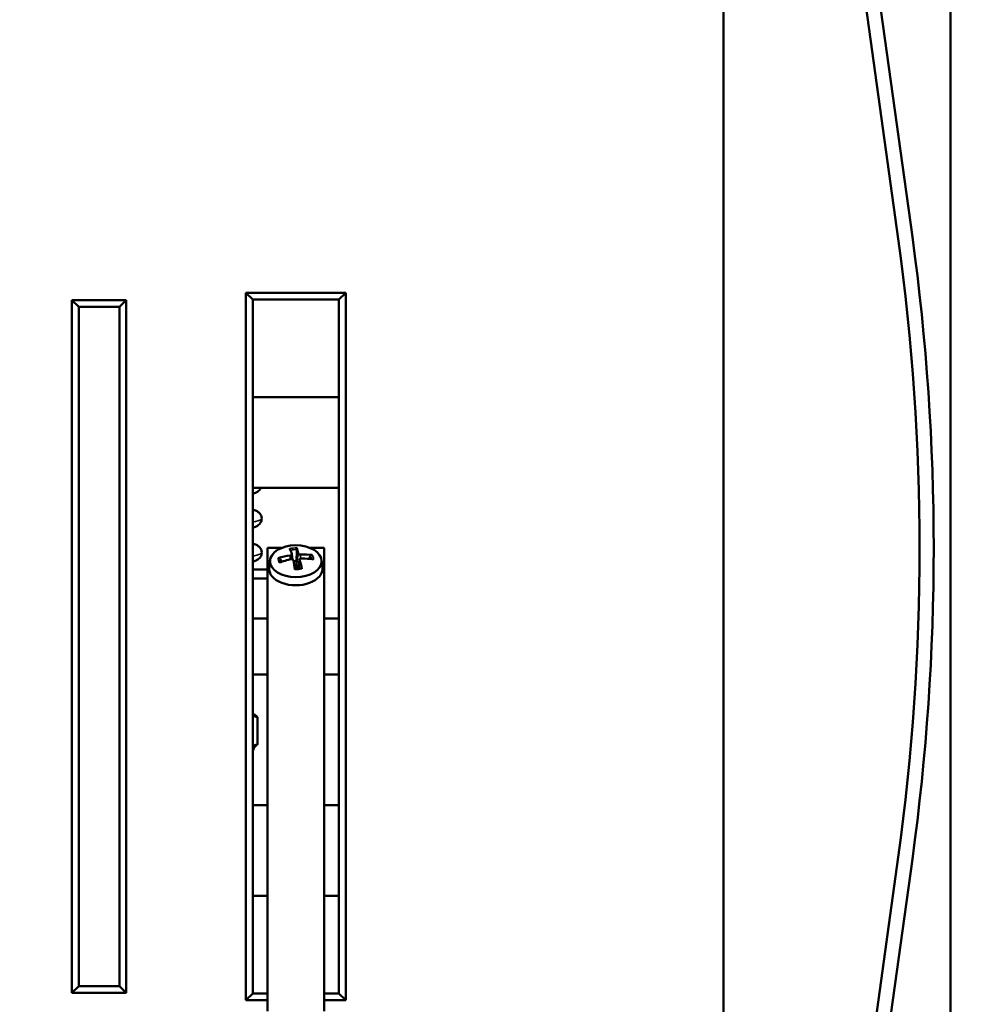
# Model space of a CAD drawing. Header units: inches. Extents: x 1.9 to 64.4, y 1.6 to 69.2.
# Tile 289 of 328: x 55.9 to 60.2, y 49.4 to 53.7. Entities that reach past the tile are written whole.
import ezdxf

# ---------------------------------------------------------------- set-up
doc = ezdxf.new("R2010")
doc.units = ezdxf.units.IN
doc.header["$MEASUREMENT"] = 0
for name, color, linetype, lineweight in [('Dimension (ANSI)', 7, 'Continuous', 25), ('Visible (ANSI)', 7, 'Continuous', 50), ('Visible Narrow (ANSI)', 7, 'Continuous', 35)]:
    doc.layers.add(name, color=color, linetype=linetype, lineweight=lineweight)
doc.styles.add('Note Text (ANSI)', font='tahoma.ttf')
doc.dimstyles.new('Default (ANSI)', dxfattribs={"dimtxt": 0.5, "dimasz": 0.098425, "dimexe": 0.125, "dimexo": 0.0625, "dimgap": 0.031496, "dimtad": 0, "dimtih": 1, "dimtoh": 1, "dimrnd": 1e-08, "dimzin": 4, "dimdsep": 46, "dimtxsty": 'Note Text (ANSI)', "dimcen": 0.09, "dimdle": 0.393701, "dimclrd": 256, "dimclre": 256, "dimclrt": 256, "dimadec": 0, "dimazin": 1, "dimtfac": 1, "dimtofl": 0, "dimtmove": 0, "dimatfit": 3, "dimfxl": 1, "dimtolj": 1, "dimtzin": 4, "dimlwd": -1, "dimlwe": -1, "dimarcsym": 0})

# ---------------------------------------------------------------- blocks, each defined once
blk = doc.blocks.new('*D10')
at = {"layer": 'Defpoints', "color": 0}
for p in [(59.5224, 65.0112), (54.8947, 40.8796), (62.5145, 40.8796)]:
    blk.add_point(p, dxfattribs=at)
at = {"layer": 'Dimension (ANSI)'}
for p, q in [((59.5849, 65.0112), (62.6395, 65.0112)), ((62.5145, 64.9128), (62.5145, 53.304)), ((62.5145, 40.978), (62.5145, 52.5868)), ((54.9572, 40.8796), (62.6395, 40.8796))]:
    blk.add_line(p, q, dxfattribs=at)
for points in [[(62.4981, 64.9128), (62.5309, 64.9128), (62.5145, 65.0112)], [(62.4981, 40.978), (62.5309, 40.978), (62.5145, 40.8796)]]:
    blk.add_solid(points, dxfattribs=at)
at = {"layer": 'Dimension (ANSI)', "insert": (60.4801, 53.2725), "char_height": 0.5, "attachment_point": 1, "style": 'Note Text (ANSI)'}
blk.add_mtext('\\A1;24.13 [612.9]', dxfattribs=at)

msp = doc.modelspace()

# ---------------------------------------------------------------- linework, layer by layer
at = {"layer": 'Visible (ANSI)'}
for p, q in [((59.02, 42.9613), (59.02, 60.1813)), ((60.02, 60.1813), (60.02, 43.2513)), ((59.7897, 52.7594), (59.2818, 56.4381)), ((59.3442, 56.4467), (59.8521, 52.768)), ((56.1471, 52.4893), (56.1471, 49.4343)), ((56.3871, 52.4893), (56.1471, 52.4893)), ((56.1771, 52.4593), (56.1471, 52.4893)), ((56.3871, 52.4893), (56.3571, 52.4593)), ((56.3871, 49.4343), (56.3871, 52.4893)), ((56.9141, 52.5218), (56.9141, 49.4018)), ((57.3541, 52.5218), (56.9141, 52.5218)), ((56.9141, 52.5218), (56.9441, 52.4918)), ((56.9441, 52.4918), (57.3241, 52.4918)), ((56.9441, 49.4318), (56.9441, 52.4918)), ((57.3541, 52.5218), (57.3241, 52.4918)), ((57.3241, 52.4918), (57.3241, 49.4318)), ((57.3541, 49.4018), (57.3541, 52.5218)), ((56.1771, 49.4643), (56.1771, 52.4593)), ((56.1771, 52.4593), (56.3571, 52.4593)), ((56.3571, 52.4593), (56.3571, 49.4643)), ((57.3241, 52.0618), (56.9441, 52.0618)), ((57.3241, 51.6618), (56.9441, 51.6618)), ((57.0091, 49.3533), (57.0091, 51.3964)), ((57.0715, 51.3964), (57.0091, 51.3964)), ((57.1174, 51.3688), (57.12, 51.3457)), ((57.2591, 51.3964), (57.1967, 51.3964)), ((57.2591, 51.3964), (57.2591, 49.3533)), ((57.0207, 51.3427), (57.0169, 51.309)), ((57.1508, 51.3454), (57.1463, 51.3044)), ((57.2476, 51.3427), (57.2513, 51.309)), ((56.9441, 51.3018), (57.0091, 51.3018)), ((56.9441, 51.2618), (57.0091, 51.2618)), ((57.0091, 51.0858), (56.9441, 51.0858)), ((57.3241, 51.0858), (57.2591, 51.0858)), ((57.0091, 50.8378), (56.9441, 50.8378)), ((57.3241, 50.8378), (57.2591, 50.8378)), ((56.9504, 50.6618), (56.9441, 50.6618)), ((56.9504, 50.6618), (56.9534, 50.6604)), ((56.9649, 50.5298), (56.9649, 50.6505)), ((56.9504, 50.5185), (56.9441, 50.5185)), ((56.9504, 50.5185), (56.9534, 50.52)), ((57.0091, 50.2618), (56.9441, 50.2618)), ((57.3241, 50.2618), (57.2591, 50.2618)), ((59.2818, 46.3544), (59.7897, 50.0331)), ((59.8521, 50.0245), (59.3442, 46.3458)), ((57.0091, 49.8618), (56.9441, 49.8618)), ((57.3241, 49.8618), (57.2591, 49.8618)), ((56.1471, 49.4343), (56.1771, 49.4643)), ((56.3571, 49.4643), (56.1771, 49.4643)), ((56.3871, 49.4343), (56.3571, 49.4643)), ((56.1471, 49.4343), (56.3871, 49.4343)), ((56.9141, 49.4018), (56.9441, 49.4318)), ((57.0091, 49.4318), (56.9441, 49.4318)), ((57.3241, 49.4318), (57.2591, 49.4318)), ((57.3241, 49.4318), (57.3541, 49.4018)), ((56.9141, 49.4018), (57.0091, 49.4018)), ((57.2591, 49.4018), (57.3541, 49.4018))]:
    msp.add_line(p, q, dxfattribs=at)
for centre, radius, start, end in [((49.9148, 51.3963), 9.9685, 352.14037, 7.85963), ((49.9148, 51.3963), 10.0315, 352.14037, 7.85963), ((56.9217, 50.5185), 0.0286, 321.4273, 0)]:
    msp.add_arc(centre, radius, start, end, dxfattribs=at)
msp.add_ellipse((57.1341, 51.338), major_axis=(0.1137, 0), ratio=0.615661, dxfattribs=at)
for centre, major_axis, ratio, start_param, end_param in [((57.1351, 51.1377), (-0.2679, -0.0415), 0.835872, 4.67962, 4.878313), ((57.1453, 51.1461), (0.0535, -0.2657), 0.109715, 2.546847, 2.74554), ((57.1228, 51.1441), (0.0046, 0.271), 0.119888, 5.713319, 5.912012), ((57.1365, 51.1378), (-0.2525, -0.0985), 0.821482, 4.133337, 4.33203), ((57.1318, 51.1515), (0.2589, 0.0803), 0.714165, 1.422951, 1.621644), ((57.1455, 51.1453), (0.0326, -0.2691), 0.012571, 2.186582, 2.385275), ((57.1341, 51.3093), (0.0464, 0), 0.615661, 1.505992, 1.778065), ((57.123, 51.1432), (-0.0164, 0.2706), 0.217032, 5.335172, 5.533865), ((57.1332, 51.1516), (0.269, 0.0333), 0.728555, 1.186252, 1.384945), ((57.1341, 51.3041), (0.1175, 0), 0.615661, 3.073186, 6.351592)]:
    msp.add_ellipse(centre, major_axis=major_axis, ratio=ratio, start_param=start_param, end_param=end_param, dxfattribs=at)
for points, knots in [([(56.9441, 51.6354), (56.9498, 51.6371), (56.9549, 51.639), (56.9633, 51.6432), (56.9665, 51.645), (56.9723, 51.6497), (56.9747, 51.6519), (56.9785, 51.6569), (56.9799, 51.6591), (56.9811, 51.6618)], [16.3712493, 16.3712493, 16.3712493, 16.3712493, 16.5583045, 16.5583045, 16.6765956, 16.6765956, 16.7510134, 16.7510134, 16.7959966, 16.7959966, 16.7959966, 16.7959966]), ([(56.9441, 51.4854), (56.9498, 51.4871), (56.9549, 51.489), (56.9633, 51.4932), (56.9665, 51.495), (56.9723, 51.4997), (56.9747, 51.5019), (56.9797, 51.5086), (56.9824, 51.5135), (56.9844, 51.524), (56.9843, 51.5287), (56.9824, 51.5372), (56.9807, 51.5409), (56.9765, 51.5476), (56.974, 51.5502), (56.9677, 51.5558), (56.9641, 51.5578), (56.9553, 51.5623), (56.95, 51.5643), (56.9441, 51.5661)], [10.0880648, 10.0880648, 10.0880648, 10.0880648, 10.274588, 10.274588, 10.3934089, 10.3934089, 10.4678277, 10.4678277, 10.5530749, 10.5530749, 10.6132912, 10.6132912, 10.6741541, 10.6741541, 10.75079, 10.75079, 10.8792491, 10.8792491, 11.0732327, 11.0732327, 11.0732327, 11.0732327]), ([(56.9441, 51.3354), (56.9493, 51.337), (56.9541, 51.3388), (56.9625, 51.3427), (56.9661, 51.3447), (56.9723, 51.3496), (56.9747, 51.3518), (56.9797, 51.3585), (56.9824, 51.3635), (56.9844, 51.3739), (56.9843, 51.3787), (56.9824, 51.3872), (56.9807, 51.3909), (56.9765, 51.3976), (56.974, 51.4002), (56.9677, 51.4058), (56.9641, 51.4078), (56.9553, 51.4123), (56.95, 51.4143), (56.9441, 51.4161)], [3.8049002, 3.8049002, 3.8049002, 3.8049002, 3.9773683, 3.9773683, 4.1096693, 4.1096693, 4.1844571, 4.1844571, 4.2697981, 4.2697981, 4.3300251, 4.3300251, 4.390877, 4.390877, 4.4674768, 4.4674768, 4.5957994, 4.5957994, 4.7900496, 4.7900496, 4.7900496, 4.7900496]), ([(57.1172, 51.3695), (57.1175, 51.3689), (57.1175, 51.3682), (57.117, 51.3669), (57.1166, 51.3662), (57.1153, 51.365), (57.1145, 51.3645), (57.1125, 51.3636), (57.1114, 51.3632), (57.1099, 51.3629), (57.1096, 51.3629), (57.1092, 51.3628)], [0, 0, 0, 0, 0.00861737, 0.00861737, 0.01723474, 0.01723474, 0.02583946, 0.02583946, 0.03444418, 0.03444418, 0.03726432, 0.03726432, 0.03726432, 0.03726432]), ([(57.1389, 51.3964), (57.1389, 51.3962), (57.139, 51.3958), (57.1391, 51.3949), (57.1392, 51.3941), (57.1393, 51.3927), (57.1393, 51.3917), (57.1393, 51.3902), (57.1393, 51.3894), (57.1393, 51.3887)], [0.02110769, 0.02110769, 0.02110769, 0.02110769, 0.02585908, 0.02585908, 0.0323402, 0.0323402, 0.03875371, 0.03875371, 0.0439534, 0.0439534, 0.0439534, 0.0439534]), ([(57.1551, 51.367), (57.154, 51.3669), (57.1527, 51.367), (57.1504, 51.3674), (57.1492, 51.3677), (57.1474, 51.3685), (57.1465, 51.369), (57.1451, 51.3701), (57.1446, 51.3707), (57.1443, 51.3715), (57.1442, 51.3717), (57.1442, 51.372)], [0, 0, 0, 0, 0.00861737, 0.00861737, 0.01723474, 0.01723474, 0.02583946, 0.02583946, 0.03444418, 0.03444418, 0.03726435, 0.03726435, 0.03726435, 0.03726435]), ([(57.1991, 51.3614), (57.1994, 51.362), (57.1998, 51.3626), (57.2008, 51.3636), (57.2017, 51.3642), (57.2032, 51.3649), (57.2041, 51.3652), (57.2056, 51.3654), (57.2063, 51.3654), (57.2069, 51.3653)], [0.05908535, 0.05908535, 0.05908535, 0.05908535, 0.06428503, 0.06428503, 0.07069855, 0.07069855, 0.07717967, 0.07717967, 0.08193106, 0.08193106, 0.08193106, 0.08193106]), ([(57.0566, 51.3516), (57.0573, 51.3518), (57.058, 51.352), (57.0594, 51.352), (57.0604, 51.3519), (57.062, 51.3515), (57.0628, 51.351), (57.0639, 51.3502), (57.0644, 51.3497), (57.0647, 51.3491)], [0.02110769, 0.02110769, 0.02110769, 0.02110769, 0.02585908, 0.02585908, 0.0323402, 0.0323402, 0.03875371, 0.03875371, 0.0439534, 0.0439534, 0.0439534, 0.0439534]), ([(57.1132, 51.3462), (57.1143, 51.3464), (57.1155, 51.3465), (57.1179, 51.3463), (57.119, 51.3461), (57.1209, 51.3453), (57.1218, 51.3448), (57.1231, 51.3435), (57.1236, 51.3428), (57.1239, 51.3418), (57.124, 51.3415), (57.124, 51.3413)], [0, 0, 0, 0, 0.00861737, 0.00861737, 0.01723474, 0.01723474, 0.02583946, 0.02583946, 0.03444418, 0.03444418, 0.03726432, 0.03726432, 0.03726432, 0.03726432]), ([(57.1453, 51.3043), (57.1448, 51.3044), (57.1443, 51.3046), (57.1429, 51.3053), (57.1419, 51.306), (57.1403, 51.3077), (57.1397, 51.3088), (57.1385, 51.3114), (57.138, 51.3134), (57.138, 51.3153)], [0.19668512, 0.19668512, 0.19668512, 0.19668512, 0.20087567, 0.20087567, 0.21034155, 0.21034155, 0.21980743, 0.21980743, 0.23464994, 0.23464994, 0.23464994, 0.23464994]), ([(57.151, 51.3437), (57.1508, 51.3445), (57.1508, 51.3453), (57.1512, 51.3468), (57.1517, 51.3476), (57.1529, 51.3487), (57.1537, 51.3493), (57.1557, 51.35), (57.1568, 51.3503), (57.1583, 51.3504), (57.1587, 51.3504), (57.1591, 51.3504)], [0, 0, 0, 0, 0.00861737, 0.00861737, 0.01723474, 0.01723474, 0.02583946, 0.02583946, 0.03444418, 0.03444418, 0.03726432, 0.03726432, 0.03726432, 0.03726432]), ([(57.1597, 51.3067), (57.1578, 51.3062), (57.1558, 51.3058), (57.1518, 51.3051), (57.1497, 51.3048), (57.1456, 51.3043), (57.1436, 51.3041), (57.1394, 51.3039), (57.1373, 51.3038), (57.1331, 51.3038), (57.1311, 51.3038), (57.129, 51.3039)], [2.9218582, 2.9218582, 2.9218582, 2.9218582, 3.0097105, 3.0097105, 3.0975628, 3.0975628, 3.1854151, 3.1854151, 3.2732674, 3.2732674, 3.3604951, 3.3604951, 3.3604951, 3.3604951]), ([(57.1597, 51.3067), (57.1599, 51.3067), (57.16, 51.3066), (57.1604, 51.3063), (57.1606, 51.3058), (57.1609, 51.3049), (57.161, 51.3044), (57.1611, 51.3039)], [0.06579047, 0.06579047, 0.06579047, 0.06579047, 0.07069855, 0.07069855, 0.07717967, 0.07717967, 0.08193106, 0.08193106, 0.08193106, 0.08193106])]:
    msp.add_open_spline(points, degree=3, knots=knots, dxfattribs=at)
for points, weights in [([(57.1371, 51.3379), (57.138, 51.3582), (57.1393, 51.3887)], [1, 1.02223339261, 1.00357610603]), ([(57.1991, 51.3614), (57.1956, 51.3545), (57.1924, 51.3484)], [1.00357610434, 1.00858026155, 1.01064277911]), ([(57.0728, 51.3359), (57.069, 51.3421), (57.0647, 51.3491)], [1.01115587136, 1.00927061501, 1.0035761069]), ([(57.138, 51.3153), (57.1377, 51.3231), (57.1371, 51.3379)], [1.74282046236, 1.38874687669, 1]), ([(56.9649, 50.6505), (56.9542, 50.6538), (56.9441, 50.6561)], [2.09130973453, 2.13663529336, 2.16926078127]), ([(56.9534, 50.6604), (56.9588, 50.6578), (56.9649, 50.6505)], [2.23147634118, 2.19396671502, 2.09130973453]), ([(56.9441, 50.5242), (56.9542, 50.5265), (56.9649, 50.5298)], [2.16926078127, 2.13663529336, 2.09130973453]), ([(56.9649, 50.5298), (56.9588, 50.5225), (56.9534, 50.52)], [2.09130973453, 2.19396671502, 2.23147634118])]:
    msp.add_rational_spline(points, weights, degree=2, dxfattribs=at)
at = {"layer": 'Visible Narrow (ANSI)'}
for p, q in [((57.1092, 51.3628), (57.1093, 51.3454)), ((57.1442, 51.372), (57.138, 51.3153)), ((57.1551, 51.367), (57.1554, 51.3499)), ((57.151, 51.3437), (57.1468, 51.3045))]:
    msp.add_line(p, q, dxfattribs=at)
for centre, major_axis, start_param, end_param in [((57.1341, 51.3487), (-0.0776, 0), 4.651097, 5.067797), ((57.1341, 51.346), (0.0696, 0), 1.496976, 1.917618), ((57.1341, 51.346), (0.0696, 0), 0.023931, 0.367936), ((57.1341, 51.3487), (0.0776, 0), 6.221893, 6.638593), ((57.1341, 51.3487), (-0.0776, 0), 6.221893, 6.638593), ((57.1341, 51.346), (-0.0696, 0), 6.209365, 6.563953), ((57.1341, 51.3487), (0.0776, 0), 4.651097, 5.067797)]:
    msp.add_ellipse(centre, major_axis=major_axis, ratio=0.615661, start_param=start_param, end_param=end_param, dxfattribs=at)
msp.add_open_spline([(56.944, 51.66), (56.9469, 51.6606), (56.9497, 51.6612), (56.9523, 51.6618)], degree=3, dxfattribs=at)
for points, knots in [([(56.944, 51.51), (56.9626, 51.5138), (56.9804, 51.5191), (56.984, 51.5243), (56.984, 51.5257)], [9.919793, 9.919793, 9.919793, 9.919793, 10.4003897, 10.5806383, 10.5806383, 10.5806383, 10.5806383]), ([(56.9441, 51.36), (56.9465, 51.3605), (56.9661, 51.3646), (56.9816, 51.3699), (56.9841, 51.3747), (56.984, 51.3757)], [3.6366077, 3.6366077, 3.6366077, 3.6366077, 3.6979164, 4.1601559, 4.297453, 4.297453, 4.297453, 4.297453])]:
    msp.add_open_spline(points, degree=3, knots=knots, dxfattribs=at)

# ---------------------------------------------------------------- dimensions: what is measured, and where the dimension line sits
at = {"layer": 'Dimension (ANSI)'}
dim = msp.add_linear_dim(base=(62.5145, 40.8796), p1=(59.5224, 65.0112), p2=(54.8947, 40.8796), angle=90, dimstyle='Default (ANSI)', override={"dimdec": 2, "dimtp": 0, "dimtm": 0, "dimtdec": 2, "dimatfit": 1}, dxfattribs=at)
dim.commit()
dim.dimension.update_dxf_attribs({"geometry": '*D10', "text_midpoint": (62.5145, 52.9454), "dimtype": 160})

doc.saveas('drawing.dxf')
